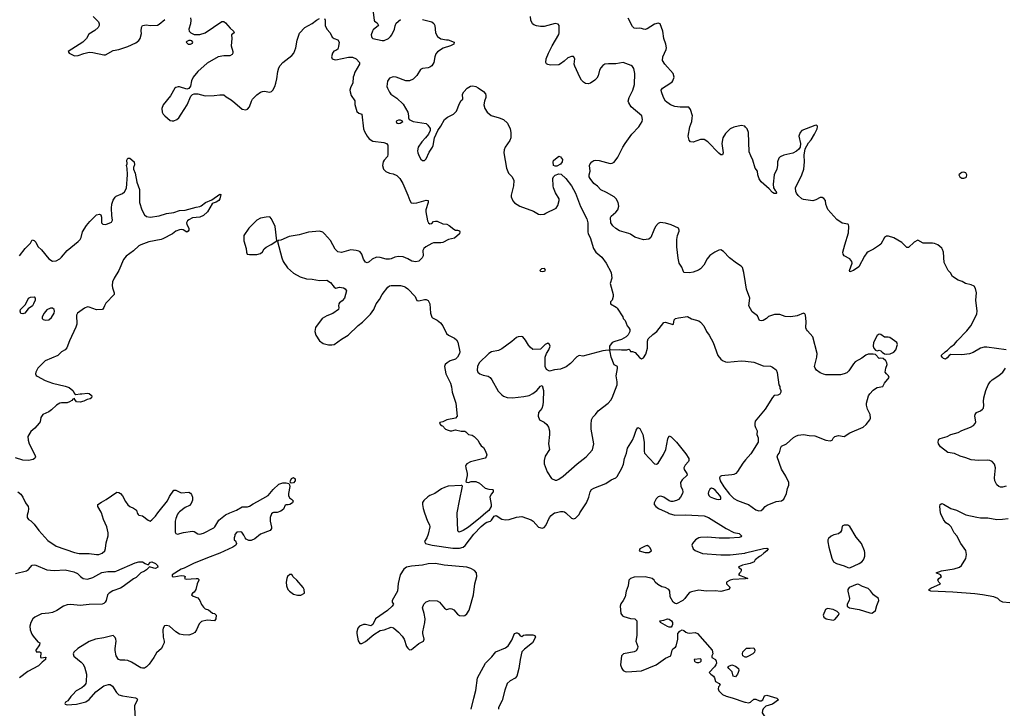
# Model space of a CAD drawing. Header units: inches. Extents: x 2001573 to 2220545, y 644482 to 846830.
# Tile 742 of 755: x 2192114 to 2202810, y 757880 to 765354. Entities that reach past the tile are written whole.
import ezdxf

# ---------------------------------------------------------------- set-up
doc = ezdxf.new("R2010")
doc.units = ezdxf.units.IN
doc.header["$MEASUREMENT"] = 0
for name, color, linetype in [('C1795', 7, 'Continuous'), ('C1796', 7, 'Continuous'), ('C2705', 7, 'Continuous'), ('C2706', 7, 'Continuous')]:
    doc.layers.add(name, color=color, linetype=linetype)

msp = doc.modelspace()

# ---------------------------------------------------------------- linework, layer by layer
at = {"layer": 'C1795', "color": 5}
for points, elevation in [([(2192204, 760000), (2192197, 759977), (2192196, 759950), (2192211, 759930), (2192235, 759915), (2192270, 759879), (2192322, 759810), (2192420, 759700), (2192510, 759640), (2192710, 759569), (2192761, 759561), (2192870, 759559), (2192950, 759548), (2192975, 759550), (2193010, 759562), (2193040, 759590), (2193047, 759613), (2193054, 759674), (2193074, 759750), (2193076, 759784), (2193062, 759850), (2193023, 759930), (2193002, 760000)], 280), ([(2194864, 760000), (2194851, 759990), (2194836, 759950), (2194834, 759910), (2194850, 759846), (2194848, 759830), (2194834, 759810), (2194731, 759770), (2194670, 759720), (2194630, 759701), (2194602, 759702), (2194576, 759716), (2194562, 759730), (2194550, 759758), (2194526, 759790), (2194510, 759795), (2194474, 759790), (2194453, 759767), (2194453, 759753), (2194445, 759730), (2194445, 759710), (2194459, 759699), (2194471, 759670), (2194461, 759650), (2194431, 759630), (2194290, 759563), (2194153, 759513), (2194001, 759450), (2193900, 759400), (2193870, 759390), (2193771, 759330), (2193771, 759311), (2193788, 759308), (2193870, 759322), (2193899, 759319), (2193911, 759310), (2193905, 759290), (2193922, 759282), (2194030, 759290), (2194048, 759288), (2194059, 759279), (2194061, 759270), (2194042, 759230), (2194027, 759170), (2194010, 759142), (2193992, 759130), (2193982, 759110), (2193997, 759097), (2194050, 759077), (2194070, 759050), (2194090, 759007), (2194110, 758979), (2194130, 758961), (2194167, 758947), (2194210, 758911), (2194232, 758910), (2194250, 758892), (2194246, 758850), (2194232, 758830), (2194150, 758837), (2194090, 758823), (2194064, 758796), (2194036, 758730), (2194016, 758704), (2193990, 758687), (2193950, 758672), (2193890, 758676), (2193850, 758686), (2193812, 758710), (2193741, 758770), (2193710, 758780), (2193687, 758773), (2193671, 758750), (2193668, 758732), (2193673, 758653), (2193683, 758610), (2193682, 758590), (2193667, 758553), (2193654, 758530), (2193600, 758480), (2193573, 758430), (2193521, 758359), (2193492, 758328), (2193470, 758317), (2193450, 758314), (2193430, 758318), (2193330, 758381), (2193290, 758397), (2193257, 758403), (2193210, 758403), (2193189, 758410), (2193161, 758450), (2193150, 758506), (2193150, 758530), (2193161, 758610), (2193159, 758630), (2193150, 758649), (2193130, 758669), (2193030, 758643), (2192937, 758630), (2192870, 758606), (2192746, 758530), (2192704, 758490), (2192694, 758470), (2192704, 758444), (2192782, 758382), (2192801, 758361), (2192819, 758330), (2192840, 758250), (2192837, 758170), (2192832, 758148), (2192816, 758124), (2192790, 758103), (2192727, 758070), (2192692, 758028), (2192670, 758009), (2192638, 757962), (2192612, 757948), (2192605, 757930), (2192610, 757925), (2192630, 757916), (2192730, 757925), (2192833, 757950), (2192870, 757976), (2192941, 758059), (2193030, 758124), (2193079, 758139), (2193097, 758137), (2193121, 758121), (2193165, 758050), (2193190, 758027), (2193230, 758015), (2193372, 757992), (2193387, 757987), (2193393, 757973), (2193363, 757910), (2193360, 757890), (2193370, 757770)], 280), ([(2193391, 760000), (2193393, 759993), (2193403, 759983), (2193410, 759977), (2193450, 759968), (2193510, 759921), (2193530, 759911), (2193550, 759924), (2193590, 759964), (2193615, 760000)], 280), ([(2193841, 760000), (2193830, 759986), (2193810, 759941), (2193804, 759910), (2193804, 759790), (2193810, 759778), (2193830, 759771), (2193893, 759787), (2193990, 759802), (2194010, 759798), (2194050, 759774), (2194070, 759770), (2194110, 759779), (2194222, 759838), (2194235, 759850), (2194278, 759922), (2194350, 759981), (2194396, 760000)], 280), ([(2196513, 760000), (2196544, 759910), (2196566, 759870), (2196568, 759850), (2196552, 759770), (2196536, 759730), (2196512, 759690), (2196522, 759670), (2196596, 759650), (2196818, 759618), (2196890, 759619), (2196930, 759630), (2196953, 759647), (2197049, 759771), (2197128, 759852), (2197170, 759890), (2197190, 759901), (2197228, 759912), (2197239, 759921), (2197270, 759966), (2197290, 759972), (2197350, 759933), (2197390, 759927), (2197430, 759930), (2197510, 759956), (2197570, 759961), (2197670, 759924), (2197691, 759910), (2197750, 759845), (2197790, 759835), (2197810, 759842), (2197830, 759863), (2197871, 759949), (2197887, 759973), (2197908, 759992), (2197925, 760000)], 320), ([(2197179, 760000), (2197121, 759950), (2196990, 759846), (2196930, 759808), (2196888, 759790), (2196878, 759798), (2196875, 759810), (2196865, 759990), (2196866, 760000)], 320), ([(2198045, 760000), (2198110, 759942), (2198130, 759936), (2198150, 759945), (2198190, 759985), (2198200, 760000)], 320), ([(2199160, 760000), (2199170, 759995), (2199230, 759976), (2199350, 759979), (2199551, 759970), (2199597, 759950), (2199787, 759830), (2199870, 759788), (2199930, 759776), (2199956, 759750), (2199950, 759741), (2199928, 759732), (2199825, 759725), (2199714, 759726), (2199590, 759737), (2199510, 759735), (2199490, 759730), (2199454, 759710), (2199422, 759670), (2199416, 759650), (2199431, 759610), (2199452, 759592), (2199530, 759560), (2199730, 759544), (2199833, 759547), (2199990, 759564), (2200000, 759567)], 320), ([(2192070, 759343), (2192189, 759370), (2192210, 759385), (2192250, 759435), (2192270, 759438), (2192290, 759432), (2192410, 759381), (2192490, 759374), (2192610, 759381), (2192702, 759362), (2192744, 759344), (2192774, 759310), (2192803, 759290), (2192850, 759281), (2192910, 759300), (2193008, 759352), (2193070, 759364), (2193150, 759366), (2193170, 759371), (2193370, 759459), (2193408, 759468), (2193450, 759471), (2193478, 759450), (2193510, 759436), (2193534, 759466), (2193550, 759471), (2193590, 759450), (2193611, 759430), (2193616, 759410), (2193590, 759397), (2193570, 759400), (2193523, 759417), (2193490, 759383), (2193470, 759368), (2193431, 759350), (2193380, 759300), (2193350, 759284), (2193239, 759201), (2193210, 759183), (2193127, 759153), (2193087, 759130), (2193068, 759110), (2193053, 759050), (2193044, 759030), (2193030, 759019), (2193010, 759011), (2192870, 759007), (2192770, 758997), (2192670, 759005), (2192630, 759004), (2192590, 758990), (2192517, 758943), (2192470, 758921), (2192430, 758911), (2192350, 758904), (2192278, 758870), (2192258, 758850), (2192237, 758810), (2192226, 758770), (2192229, 758730), (2192246, 758686), (2192262, 758662), (2192310, 758601), (2192332, 758590), (2192331, 758570), (2192291, 758510), (2192292, 758492), (2192331, 758491), (2192344, 758484), (2192342, 758430), (2192350, 758427), (2192393, 758433), (2192402, 758430), (2192396, 758424), (2192394, 758410), (2192358, 758382), (2192319, 758341), (2192202, 758278), (2192111, 758209)], 260), ([(2200000, 759442), (2199966, 759435), (2199925, 759415), (2199922, 759410), (2199951, 759390), (2199952, 759370), (2199944, 759356), (2199932, 759348), (2199922, 759330), (2200000, 759299)], 320), ([(2200000, 759285), (2199996, 759284), (2199862, 759278), (2199830, 759270), (2199791, 759250), (2199793, 759230), (2199830, 759190), (2199812, 759170), (2199730, 759148), (2199670, 759154), (2199570, 759150), (2199490, 759162), (2199410, 759145), (2199390, 759135), (2199367, 759113), (2199341, 759070), (2199316, 759050), (2199250, 759014), (2199236, 759016), (2199214, 759030), (2199181, 759090), (2199178, 759150), (2199164, 759170), (2199124, 759190), (2199090, 759199), (2199045, 759225), (2199016, 759250), (2199005, 759270), (2198985, 759290), (2198910, 759305), (2198790, 759303), (2198748, 759290), (2198731, 759270), (2198724, 759210), (2198703, 759150), (2198690, 759090), (2198670, 759050), (2198645, 759015), (2198637, 758990), (2198645, 758910), (2198663, 758883), (2198675, 758875), (2198750, 758855), (2198795, 758850), (2198818, 758830), (2198819, 758810), (2198818, 758670), (2198808, 758610), (2198830, 758550), (2198827, 758530), (2198810, 758504), (2198790, 758494), (2198672, 758470), (2198651, 758450), (2198641, 758350), (2198654, 758310), (2198671, 758290), (2198690, 758280), (2198710, 758277), (2198870, 758286), (2199029, 758350), (2199130, 758423), (2199188, 758450), (2199200, 758510), (2199210, 758525), (2199237, 758543), (2199246, 758554), (2199263, 758630), (2199265, 758690), (2199284, 758716), (2199310, 758731), (2199330, 758724), (2199350, 758707), (2199370, 758698), (2199390, 758695), (2199450, 758701), (2199478, 758690), (2199638, 758510), (2199642, 758470), (2199634, 758450), (2199634, 758430), (2199671, 758411), (2199681, 758390), (2199682, 758370), (2199676, 758350), (2199663, 758330), (2199602, 758270), (2199622, 758250), (2199652, 758230), (2199662, 758210), (2199672, 758172), (2199714, 758150), (2199722, 758130), (2199706, 758114), (2199703, 758090), (2199710, 758070), (2199725, 758050), (2199749, 758029), (2199790, 758010), (2199854, 757994), (2199992, 757948), (2200000, 757946)], 320), ([(2197017, 757870), (2197049, 757990), (2197068, 758072), (2197089, 758211), (2197173, 758370), (2197242, 758438), (2197286, 758494), (2197390, 758536), (2197421, 758559), (2197460, 758620), (2197490, 758690), (2197510, 758698), (2197517, 758697), (2197531, 758690), (2197550, 758665), (2197570, 758659), (2197588, 758672), (2197610, 758677), (2197690, 758676), (2197710, 758670), (2197716, 758650), (2197685, 758590), (2197598, 758522), (2197570, 758493), (2197550, 758410), (2197538, 758310), (2197513, 758227), (2197495, 758205), (2197441, 758179), (2197411, 758149), (2197384, 758076), (2197356, 757964), (2197314, 757890), (2197315, 757870)], 280), ([(2200000, 758434), (2199995, 758435), (2199970, 758448), (2199964, 758470), (2199970, 758492), (2200000, 758523)], 320)]:
    msp.add_lwpolyline(points, dxfattribs=dict(at, elevation=elevation))
at = {"layer": 'C1795', "color": 5, "elevation": 320}
for points in [[(2198930, 759645), (2198910, 759641), (2198851, 759610), (2198845, 759590), (2198910, 759570), (2198930, 759569), (2198950, 759570), (2198977, 759590), (2198962, 759622), (2198950, 759637)], [(2196631, 759451), (2196553, 759447), (2196490, 759432), (2196370, 759422), (2196316, 759410), (2196288, 759390), (2196248, 759330), (2196226, 759234), (2196220, 759150), (2196162, 759050), (2196162, 759030), (2196175, 759010), (2196159, 758990), (2196110, 758943), (2195978, 758850), (2195951, 758790), (2195930, 758775), (2195870, 758789), (2195850, 758789), (2195805, 758770), (2195787, 758750), (2195777, 758710), (2195777, 758690), (2195791, 758611), (2195810, 758582), (2195830, 758582), (2195870, 758603), (2195960, 758680), (2196030, 758725), (2196073, 758733), (2196150, 758761), (2196174, 758754), (2196230, 758706), (2196270, 758661), (2196290, 758631), (2196317, 758550), (2196330, 758531), (2196350, 758515), (2196370, 758518), (2196390, 758531), (2196450, 758584), (2196499, 758610), (2196509, 758630), (2196494, 758690), (2196494, 758710), (2196516, 758810), (2196518, 758850), (2196508, 758908), (2196489, 758970), (2196506, 759010), (2196530, 759036), (2196569, 759051), (2196650, 759045), (2196673, 759033), (2196730, 758967), (2196750, 758951), (2196790, 758964), (2196810, 758959), (2196830, 758948), (2196870, 758902), (2196890, 758888), (2196930, 758883), (2196950, 758888), (2196970, 758905), (2196995, 758945), (2197005, 758970), (2197044, 759110), (2197059, 759230), (2197079, 759310), (2197075, 759350), (2197055, 759375), (2197016, 759396), (2196970, 759411), (2196725, 759435)], [(2195050, 759332), (2195024, 759310), (2195015, 759290), (2195008, 759250), (2195011, 759210), (2195028, 759170), (2195044, 759150), (2195090, 759120), (2195132, 759108), (2195170, 759108), (2195209, 759130), (2195205, 759170), (2195193, 759190), (2195123, 759270), (2195086, 759306), (2195071, 759331)], [(2199170, 758761), (2199151, 758769), (2199075, 758810), (2199066, 758830), (2199110, 758837), (2199150, 758850), (2199170, 758848), (2199193, 758830), (2199204, 758810), (2199207, 758790), (2199203, 758777), (2199190, 758762)], [(2199510, 758418), (2199442, 758410), (2199445, 758390), (2199450, 758385), (2199470, 758378), (2199490, 758378), (2199510, 758385), (2199515, 758390), (2199518, 758410)], [(2199890, 758222), (2199866, 758230), (2199854, 758274), (2199818, 758310), (2199808, 758330), (2199810, 758334), (2199851, 758351), (2199890, 758338), (2199921, 758310), (2199926, 758290), (2199919, 758270), (2199910, 758249)]]:
    msp.add_lwpolyline(points, close=True, dxfattribs=at)
at = {"layer": 'C1796', "color": 5}
for points, elevation in [([(2195946, 765490), (2195963, 765350), (2195970, 765338), (2195999, 765319), (2196011, 765290), (2195955, 765245), (2195945, 765230), (2195933, 765190), (2195934, 765170), (2195940, 765160), (2195952, 765150), (2196050, 765129), (2196075, 765130), (2196121, 765150), (2196143, 765170), (2196156, 765190), (2196185, 765250), (2196192, 765288), (2196205, 765315), (2196250, 765355)], 340), ([(2192914, 765390), (2192971, 765330), (2192978, 765310), (2192978, 765290), (2192965, 765270), (2192930, 765235), (2192864, 765196), (2192839, 765150), (2192801, 765110), (2192642, 765010), (2192652, 764992), (2192710, 764962), (2192750, 764966), (2192812, 764988), (2192870, 765003), (2192910, 764999), (2193030, 764971), (2193046, 764974), (2193130, 765018), (2193190, 765030), (2193290, 765062), (2193376, 765104), (2193409, 765130), (2193424, 765150), (2193436, 765204), (2193433, 765230), (2193439, 765270), (2193449, 765290), (2193490, 765299), (2193531, 765291), (2193610, 765296), (2193630, 765305), (2193690, 765357)], 320), ([(2193970, 765374), (2193973, 765350), (2193971, 765310), (2193951, 765250), (2193957, 765230), (2193972, 765212), (2194010, 765195), (2194032, 765192), (2194070, 765194), (2194130, 765210), (2194310, 765336), (2194330, 765336), (2194350, 765321), (2194401, 765261), (2194436, 765230), (2194445, 765210), (2194416, 765190), (2194419, 765150), (2194411, 765070), (2194431, 765010), (2194431, 764990), (2194424, 764976), (2194398, 764962), (2194330, 764962), (2194270, 764952), (2194150, 764881), (2194048, 764792), (2193999, 764730), (2193979, 764690), (2193968, 764632), (2193953, 764607), (2193930, 764601), (2193850, 764625), (2193834, 764626), (2193810, 764618), (2193801, 764610), (2193751, 764529), (2193674, 764430), (2193659, 764390), (2193663, 764350), (2193674, 764330), (2193690, 764310), (2193750, 764260), (2193770, 764255), (2193790, 764256), (2193821, 764270), (2193842, 764290), (2193870, 764327), (2193933, 764430), (2193975, 764525), (2193990, 764541), (2194010, 764551), (2194050, 764548), (2194130, 764527), (2194228, 764532), (2194290, 764540), (2194330, 764537), (2194356, 764516), (2194410, 764485), (2194453, 764453), (2194530, 764382), (2194570, 764377), (2194590, 764384), (2194610, 764407), (2194631, 764470), (2194644, 764490), (2194690, 764538), (2194730, 764568), (2194750, 764576), (2194770, 764578), (2194831, 764569), (2194850, 764573), (2194864, 764590), (2194885, 764630), (2194896, 764664), (2194907, 764713), (2194917, 764790), (2194930, 764830), (2194944, 764856), (2194971, 764889), (2195070, 764965), (2195091, 764990), (2195115, 765050), (2195130, 765132), (2195152, 765208), (2195210, 765271), (2195290, 765313), (2195339, 765350), (2195370, 765367)], 320), ([(2195427, 765367), (2195434, 765350), (2195433, 765290), (2195451, 765250), (2195486, 765210), (2195510, 765166), (2195531, 765151), (2195570, 765134), (2195583, 765110), (2195578, 765062), (2195570, 765035), (2195550, 765019), (2195528, 765012), (2195511, 764989), (2195503, 764950), (2195509, 764929), (2195530, 764921), (2195550, 764920), (2195686, 764946), (2195728, 764948), (2195768, 764928), (2195807, 764890), (2195807, 764870), (2195756, 764785), (2195743, 764750), (2195737, 764730), (2195733, 764670), (2195706, 764614), (2195701, 764590), (2195704, 764570), (2195716, 764530), (2195755, 764475), (2195755, 764435), (2195776, 764356), (2195800, 764340), (2195831, 764330), (2195849, 764170), (2195860, 764140), (2195889, 764089), (2195910, 764062), (2195950, 764034), (2196070, 764020), (2196099, 764010), (2196112, 763992), (2196114, 763890), (2196108, 763870), (2196073, 763830), (2196064, 763810), (2196057, 763770), (2196065, 763730), (2196090, 763706), (2196130, 763690), (2196170, 763682), (2196210, 763664), (2196244, 763630), (2196277, 763577), (2196332, 763450), (2196352, 763392), (2196368, 763368), (2196390, 763362), (2196430, 763365), (2196530, 763395), (2196552, 763390), (2196551, 763371), (2196527, 763290), (2196526, 763270), (2196544, 763170), (2196554, 763150), (2196570, 763140), (2196590, 763143), (2196610, 763162), (2196632, 763168), (2196650, 763166), (2196710, 763138), (2196753, 763133), (2196779, 763119), (2196830, 763081), (2196850, 763071), (2196870, 763070), (2196890, 763061), (2196896, 763050), (2196890, 763028), (2196836, 762984), (2196771, 762970), (2196710, 762935), (2196690, 762931), (2196609, 762931), (2196590, 762925), (2196527, 762890), (2196505, 762870), (2196494, 762850), (2196496, 762790), (2196487, 762770), (2196450, 762733), (2196416, 762725), (2196373, 762733), (2196330, 762760), (2196279, 762779), (2196230, 762785), (2196190, 762778), (2196150, 762758), (2196130, 762753), (2196096, 762756), (2196030, 762774), (2195990, 762775), (2195944, 762756), (2195910, 762724), (2195890, 762714), (2195870, 762722), (2195850, 762755), (2195829, 762810), (2195813, 762833), (2195800, 762840), (2195770, 762850), (2195710, 762856), (2195610, 762828), (2195570, 762836), (2195542, 762862), (2195490, 762957), (2195426, 763030), (2195407, 763047), (2195370, 763058), (2195251, 763049), (2195150, 763018), (2195040, 763000), (2194950, 762962), (2194922, 762958), (2194914, 762946), (2194961, 762770), (2194976, 762730), (2195022, 762662), (2195090, 762602), (2195162, 762562), (2195230, 762540), (2195290, 762536), (2195370, 762522), (2195450, 762527), (2195490, 762503), (2195532, 762450), (2195550, 762441), (2195590, 762451), (2195630, 762445), (2195651, 762431), (2195666, 762410), (2195641, 762330), (2195618, 762302), (2195590, 762282), (2195581, 762270), (2195576, 762250), (2195581, 762230), (2195578, 762210), (2195514, 762166), (2195450, 762141), (2195401, 762110), (2195328, 762012), (2195322, 761970), (2195331, 761930), (2195371, 761870), (2195410, 761839), (2195470, 761824), (2195504, 761824), (2195530, 761829), (2195610, 761888), (2195681, 761930), (2195790, 762033), (2195837, 762070), (2195924, 762156), (2195961, 762210), (2195987, 762270), (2196024, 762316), (2196050, 762371), (2196113, 762450), (2196130, 762464), (2196150, 762470), (2196250, 762470), (2196290, 762459), (2196306, 762450), (2196332, 762432), (2196411, 762350), (2196416, 762330), (2196430, 762307), (2196450, 762304), (2196510, 762318), (2196530, 762317), (2196550, 762305), (2196569, 762270), (2196578, 762170), (2196590, 762126), (2196598, 762118), (2196650, 762091), (2196684, 762064), (2196710, 762031), (2196749, 761949), (2196771, 761931), (2196837, 761897), (2196858, 761878), (2196874, 761854), (2196894, 761750), (2196890, 761730), (2196870, 761690), (2196850, 761670), (2196790, 761650), (2196757, 761630), (2196736, 761610), (2196728, 761590), (2196744, 761510), (2196793, 761410), (2196804, 761370), (2196811, 761310), (2196853, 761190), (2196865, 761050), (2196850, 761028), (2196754, 761010), (2196710, 760988), (2196678, 760982), (2196674, 760970), (2196694, 760950), (2196706, 760946), (2196741, 760910), (2196770, 760897), (2196790, 760891), (2196809, 760891), (2196850, 760903), (2196910, 760888), (2196950, 760886), (2196961, 760881), (2196990, 760852), (2197030, 760845), (2197050, 760831), (2197090, 760791), (2197111, 760750), (2197128, 760728), (2197151, 760710), (2197175, 760670), (2197187, 760630), (2197181, 760610), (2197170, 760595), (2197010, 760556), (2196970, 760533), (2196961, 760519), (2196957, 760510), (2196959, 760490), (2196975, 760430), (2196974, 760406), (2196962, 760342), (2196973, 760333), (2196990, 760332), (2197018, 760342), (2197070, 760342), (2197110, 760322), (2197170, 760270), (2197210, 760257), (2197250, 760256), (2197258, 760250), (2197256, 760230), (2197235, 760205), (2197221, 760170), (2197236, 760090), (2197234, 760070), (2197212, 760028), (2197179, 760000)], 320), ([(2196490, 765356), (2196591, 765331), (2196614, 765314), (2196625, 765290), (2196631, 765210), (2196651, 765170), (2196690, 765147), (2196750, 765135), (2196770, 765135), (2196832, 765110), (2196831, 765089), (2196794, 765070), (2196716, 765044), (2196654, 765006), (2196636, 764984), (2196623, 764950), (2196613, 764890), (2196590, 764853), (2196570, 764839), (2196550, 764833), (2196490, 764823), (2196468, 764812), (2196427, 764750), (2196390, 764709), (2196348, 764692), (2196310, 764689), (2196202, 764730), (2196170, 764734), (2196130, 764719), (2196110, 764688), (2196103, 764630), (2196108, 764610), (2196130, 764566), (2196144, 764544), (2196210, 764503), (2196278, 764438), (2196331, 764350), (2196339, 764310), (2196336, 764290), (2196345, 764270), (2196390, 764250), (2196528, 764228), (2196548, 764208), (2196573, 764173), (2196573, 764150), (2196556, 764110), (2196524, 764070), (2196482, 764030), (2196444, 763970), (2196434, 763930), (2196438, 763910), (2196452, 763872), (2196470, 763841), (2196490, 763825), (2196510, 763825), (2196530, 763844), (2196563, 763917), (2196597, 763970), (2196605, 763990), (2196619, 764070), (2196655, 764150), (2196690, 764198), (2196730, 764270), (2196763, 764297), (2196826, 764330), (2196858, 764362), (2196890, 764445), (2196910, 764478), (2196928, 764490), (2196926, 764546), (2196937, 764570), (2196974, 764610), (2197010, 764633), (2197036, 764636), (2197070, 764628), (2197096, 764616), (2197154, 764574), (2197174, 764550), (2197179, 764530), (2197176, 764510), (2197162, 764470), (2197156, 764430), (2197166, 764390), (2197192, 764352), (2197234, 764314), (2197322, 764290), (2197371, 764270), (2197412, 764232), (2197442, 764170), (2197448, 764130), (2197448, 764070), (2197438, 764042), (2197387, 763970), (2197377, 763943), (2197375, 763910), (2197401, 763741), (2197424, 763690), (2197462, 763650), (2197482, 763610), (2197479, 763550), (2197453, 763450), (2197453, 763430), (2197470, 763387), (2197490, 763367), (2197546, 763330), (2197694, 763274), (2197750, 763243), (2197770, 763239), (2197810, 763245), (2197830, 763253), (2197941, 763310), (2197961, 763339), (2197976, 763390), (2197973, 763410), (2197936, 763476), (2197914, 763530), (2197909, 763551), (2197907, 763630), (2197913, 763650), (2197930, 763665), (2197970, 763682), (2197997, 763677), (2198047, 763630), (2198107, 763550), (2198151, 763470), (2198206, 763326), (2198274, 763194), (2198286, 763150), (2198286, 763050), (2198291, 763030), (2198310, 762990), (2198347, 762870), (2198371, 762830), (2198436, 762776), (2198486, 762710), (2198539, 762610), (2198547, 762550), (2198527, 762490), (2198561, 762370), (2198561, 762350), (2198551, 762310), (2198532, 762290), (2198532, 762270), (2198594, 762234), (2198603, 762223), (2198665, 762130), (2198671, 762111), (2198691, 762090), (2198712, 762030), (2198732, 762010), (2198742, 761990), (2198742, 761970), (2198725, 761935), (2198702, 761910), (2198650, 761884), (2198578, 761862), (2198551, 761849), (2198522, 761810), (2198522, 761782), (2198532, 761772), (2198630, 761776), (2198650, 761771), (2198708, 761772), (2198730, 761778), (2198742, 761770), (2198750, 761754), (2198770, 761752), (2198800, 761740), (2198847, 761687), (2198870, 761672), (2198890, 761682), (2198916, 761724), (2198933, 761790), (2198935, 761865), (2198942, 761890), (2198990, 761938), (2199035, 761970), (2199110, 762066), (2199130, 762071), (2199210, 762046), (2199218, 762050), (2199224, 762096), (2199238, 762110), (2199270, 762119), (2199370, 762131), (2199410, 762107), (2199490, 762084), (2199511, 762070), (2199547, 762030), (2199574, 761970), (2199603, 761930), (2199647, 761850), (2199699, 761710), (2199730, 761671), (2199750, 761656), (2199781, 761641), (2199798, 761638), (2199950, 761653), (2200000, 761647)], 340), ([(2200000, 762499), (2199982, 762610), (2199964, 762664), (2199950, 762679), (2199902, 762710), (2199824, 762770), (2199759, 762839), (2199730, 762855), (2199710, 762854), (2199665, 762830), (2199610, 762793), (2199582, 762758), (2199547, 762690), (2199511, 762650), (2199486, 762634), (2199430, 762613), (2199390, 762606), (2199330, 762609), (2199308, 762668), (2199277, 762710), (2199267, 762767), (2199254, 762890), (2199252, 762970), (2199258, 763010), (2199277, 763057), (2199279, 763070), (2199269, 763090), (2199190, 763127), (2199130, 763145), (2199070, 763154), (2199050, 763141), (2199022, 763110), (2199001, 763070), (2198970, 762989), (2198947, 762973), (2198890, 762964), (2198795, 762995), (2198750, 763027), (2198730, 763035), (2198630, 763061), (2198590, 763087), (2198556, 763116), (2198537, 763150), (2198532, 763208), (2198539, 763221), (2198590, 763265), (2198610, 763290), (2198623, 763330), (2198616, 763370), (2198594, 763410), (2198573, 763430), (2198490, 763478), (2198428, 763508), (2198390, 763547), (2198350, 763576), (2198310, 763630), (2198301, 763650), (2198301, 763670), (2198312, 763710), (2198304, 763770), (2198312, 763790), (2198330, 763810), (2198350, 763824), (2198370, 763829), (2198407, 763827), (2198530, 763794), (2198550, 763796), (2198570, 763806), (2198610, 763861), (2198665, 763970), (2198690, 764011), (2198762, 764110), (2198841, 764190), (2198876, 764250), (2198881, 764270), (2198872, 764310), (2198757, 764410), (2198730, 764450), (2198724, 764470), (2198736, 764510), (2198773, 764590), (2198791, 764650), (2198796, 764770), (2198785, 764825), (2198770, 764846), (2198756, 764856), (2198670, 764890), (2198590, 764876), (2198510, 764876), (2198470, 764870), (2198450, 764856), (2198426, 764830), (2198414, 764806), (2198397, 764743), (2198382, 764718), (2198362, 764698), (2198315, 764665), (2198290, 764658), (2198262, 764662), (2198237, 764677), (2198217, 764697), (2198197, 764730), (2198143, 764850), (2198137, 764870), (2198145, 764930), (2198130, 764953), (2198110, 764956), (2198070, 764941), (2198030, 764904), (2197990, 764874), (2197970, 764865), (2197881, 764861), (2197850, 764866), (2197836, 764876), (2197829, 764890), (2197833, 764930), (2197857, 764990), (2197897, 765070), (2197970, 765192), (2197976, 765210), (2197974, 765290), (2197964, 765304), (2197932, 765312), (2197810, 765280), (2197770, 765280), (2197727, 765287), (2197699, 765299), (2197684, 765310), (2197668, 765348), (2197664, 765390)], 340), ([(2200000, 764188), (2199990, 764198), (2199950, 764207), (2199871, 764189), (2199830, 764168), (2199781, 764119), (2199753, 764070), (2199741, 764010), (2199756, 763910), (2199750, 763889), (2199730, 763889), (2199710, 763904), (2199590, 764027), (2199550, 764052), (2199510, 764055), (2199430, 764026), (2199402, 764030), (2199387, 764047), (2199377, 764090), (2199394, 764190), (2199414, 764250), (2199419, 764290), (2199421, 764310), (2199401, 764381), (2199383, 764403), (2199290, 764404), (2199230, 764412), (2199184, 764430), (2199129, 764470), (2199106, 764510), (2199085, 764570), (2199084, 764590), (2199095, 764610), (2199178, 764662), (2199200, 764680), (2199210, 764691), (2199222, 764730), (2199212, 764770), (2199121, 764870), (2199098, 764910), (2199100, 764950), (2199135, 765030), (2199139, 765050), (2199132, 765088), (2199111, 765150), (2199102, 765230), (2199070, 765310), (2199050, 765316), (2199010, 765306), (2198930, 765255), (2198910, 765248), (2198890, 765250), (2198870, 765260), (2198850, 765263), (2198810, 765257), (2198790, 765262), (2198770, 765281), (2198725, 765370)], 320), ([(2192112, 762790), (2192175, 762870), (2192230, 762930), (2192250, 762965), (2192270, 762959), (2192290, 762939), (2192313, 762893), (2192350, 762855), (2192430, 762757), (2192470, 762733), (2192510, 762737), (2192550, 762758), (2192570, 762775), (2192630, 762850), (2192750, 762947), (2192771, 762969), (2192782, 762990), (2192797, 763050), (2192839, 763121), (2192875, 763165), (2192950, 763235), (2192982, 763242), (2192995, 763235), (2193004, 763210), (2193004, 763150), (2193016, 763135), (2193050, 763130), (2193110, 763156), (2193123, 763177), (2193115, 763230), (2193112, 763310), (2193115, 763350), (2193130, 763396), (2193150, 763426), (2193163, 763437), (2193231, 763469), (2193254, 763486), (2193273, 763527), (2193287, 763670), (2193283, 763743), (2193275, 763770), (2193282, 763790), (2193277, 763830), (2193290, 763850), (2193310, 763851), (2193359, 763810), (2193362, 763778), (2193351, 763750), (2193351, 763730), (2193370, 763690), (2193387, 763590), (2193414, 763510), (2193415, 763370), (2193440, 763290), (2193470, 763236), (2193490, 763218), (2193530, 763211), (2193630, 763226), (2193710, 763252), (2193790, 763263), (2193850, 763284), (2193910, 763286), (2194030, 763320), (2194070, 763327), (2194086, 763334), (2194133, 763370), (2194202, 763398), (2194290, 763462), (2194298, 763458), (2194288, 763410), (2194276, 763390), (2194250, 763372), (2194216, 763364), (2194205, 763355), (2194153, 763270), (2194110, 763230), (2194070, 763210), (2193990, 763203), (2193950, 763182), (2193938, 763170), (2193927, 763150), (2193930, 763130), (2193950, 763090), (2193950, 763070), (2193943, 763057), (2193930, 763049), (2193890, 763073), (2193870, 763076), (2193850, 763073), (2193810, 763058), (2193773, 763030), (2193670, 762975), (2193650, 762968), (2193516, 762944), (2193429, 762911), (2193410, 762901), (2193350, 762844), (2193271, 762789), (2193242, 762750), (2193190, 762630), (2193142, 762550), (2193124, 762510), (2193118, 762470), (2193123, 762443), (2193142, 762390), (2193141, 762370), (2193050, 762278), (2193034, 762250), (2193030, 762229), (2193015, 762210), (2192950, 762205), (2192870, 762234), (2192850, 762236), (2192818, 762222), (2192741, 762170), (2192733, 762147), (2192734, 762050), (2192724, 762016), (2192654, 761870), (2192627, 761793), (2192608, 761772), (2192570, 761750), (2192528, 761710), (2192392, 761650), (2192368, 761630), (2192310, 761570), (2192288, 761530), (2192285, 761510), (2192293, 761493), (2192303, 761483), (2192390, 761439), (2192469, 761409), (2192610, 761377), (2192650, 761360), (2192690, 761330), (2192710, 761296), (2192724, 761284), (2192770, 761294), (2192790, 761292), (2192850, 761300), (2192870, 761295), (2192890, 761279), (2192897, 761270), (2192896, 761250), (2192881, 761239), (2192848, 761232), (2192810, 761214), (2192770, 761202), (2192730, 761206), (2192714, 761230), (2192710, 761246), (2192702, 761238), (2192690, 761235), (2192679, 761221), (2192655, 761205), (2192630, 761194), (2192570, 761195), (2192550, 761191), (2192513, 761170), (2192461, 761119), (2192430, 761099), (2192367, 761070), (2192344, 761036), (2192336, 760990), (2192327, 760973), (2192279, 760921), (2192236, 760884), (2192204, 760830), (2192207, 760790), (2192219, 760750), (2192278, 760630), (2192285, 760610), (2192281, 760599), (2192276, 760590), (2192259, 760581), (2192210, 760570), (2192150, 760572), (2192070, 760598)], 280), ([(2198200, 760000), (2198270, 760110), (2198295, 760170), (2198311, 760230), (2198325, 760255), (2198350, 760269), (2198482, 760318), (2198540, 760360), (2198590, 760380), (2198604, 760396), (2198655, 760485), (2198672, 760530), (2198683, 760590), (2198707, 760650), (2198715, 760705), (2198770, 760790), (2198788, 760832), (2198810, 760897), (2198830, 760927), (2198850, 760917), (2198884, 760850), (2198898, 760770), (2198896, 760670), (2198900, 760650), (2199010, 760535), (2199030, 760528), (2199050, 760539), (2199106, 760634), (2199132, 760690), (2199155, 760805), (2199170, 760836), (2199190, 760827), (2199250, 760768), (2199350, 760643), (2199382, 760590), (2199384, 760570), (2199380, 760560), (2199343, 760517), (2199329, 760490), (2199332, 760470), (2199362, 760430), (2199364, 760410), (2199310, 760361), (2199293, 760330), (2199295, 760290), (2199314, 760250), (2199318, 760230), (2199314, 760210), (2199293, 760170), (2199272, 760147), (2199250, 760134), (2199210, 760123), (2199190, 760124), (2199170, 760132), (2199111, 760171), (2199090, 760179), (2199070, 760181), (2199050, 760175), (2199027, 760153), (2199006, 760110), (2199008, 760090), (2199023, 760070), (2199053, 760050), (2199160, 760000)], 320), ([(2200000, 760576), (2199970, 760542), (2199910, 760450), (2199892, 760430), (2199870, 760417), (2199850, 760413), (2199738, 760402), (2199724, 760396), (2199717, 760383), (2199724, 760350), (2199763, 760283), (2199823, 760203), (2199870, 760158), (2199910, 760136), (2200000, 760103)], 340), ([(2194396, 760000), (2194470, 760030), (2194530, 760066), (2194590, 760066), (2194610, 760072), (2194650, 760100), (2194697, 760123), (2194814, 760190), (2194866, 760254), (2194930, 760314), (2194972, 760328), (2195010, 760328), (2195039, 760319), (2195045, 760305), (2195048, 760288), (2195033, 760213), (2195033, 760190), (2195044, 760164), (2195066, 760150), (2195086, 760130), (2195079, 760110), (2195050, 760092), (2195030, 760087), (2195010, 760089), (2194997, 760083), (2194979, 760041), (2194950, 760018), (2194910, 760005), (2194870, 760005), (2194864, 760000)], 280), ([(2192095, 760230), (2192125, 760205), (2192148, 760170), (2192176, 760110), (2192205, 760070), (2192211, 760050), (2192208, 760012), (2192204, 760000)], 280), ([(2193002, 760000), (2192999, 760010), (2192964, 760070), (2192962, 760090), (2193002, 760118), (2193055, 760145), (2193170, 760225), (2193190, 760221), (2193211, 760210), (2193230, 760187), (2193264, 760124), (2193289, 760089), (2193310, 760071), (2193350, 760053), (2193383, 760030), (2193391, 760000)], 280), ([(2193615, 760000), (2193630, 760021), (2193720, 760130), (2193742, 760178), (2193790, 760246), (2193810, 760247), (2193870, 760219), (2193950, 760226), (2193970, 760216), (2193981, 760201), (2193993, 760170), (2193990, 760138), (2193977, 760103), (2193958, 760082), (2193910, 760060), (2193850, 760012), (2193841, 760000)], 280), ([(2196866, 760000), (2196890, 760132), (2196926, 760290), (2196918, 760298), (2196910, 760298), (2196770, 760290), (2196730, 760278), (2196697, 760263), (2196625, 760210), (2196570, 760189), (2196546, 760174), (2196503, 760137), (2196488, 760112), (2196488, 760090), (2196496, 760050), (2196513, 760000)], 320), ([(2197925, 760000), (2197930, 760002), (2197990, 760016), (2198017, 760017), (2198032, 760012), (2198045, 760000)], 320)]:
    msp.add_lwpolyline(points, dxfattribs=dict(at, elevation=elevation))
for points, elevation in [([(2193970, 765129), (2193950, 765129), (2193930, 765119), (2193923, 765110), (2193945, 765090), (2193970, 765089), (2193990, 765101), (2193995, 765110), (2193983, 765123)], 320), ([(2196250, 764264), (2196230, 764264), (2196210, 764255), (2196205, 764250), (2196212, 764230), (2196230, 764226), (2196248, 764230), (2196275, 764250), (2196274, 764254)], 340), ([(2197930, 763763), (2197914, 763770), (2197909, 763810), (2197914, 763826), (2197970, 763871), (2197990, 763866), (2198010, 763835), (2198008, 763810), (2197990, 763787), (2197950, 763764)], 340), ([(2194830, 763214), (2194790, 763211), (2194730, 763200), (2194690, 763177), (2194604, 763090), (2194549, 763011), (2194550, 762952), (2194573, 762870), (2194577, 762830), (2194586, 762810), (2194610, 762804), (2194690, 762806), (2194730, 762818), (2194750, 762836), (2194770, 762867), (2194790, 762885), (2194846, 762914), (2194907, 762953), (2194889, 763110), (2194850, 763193)], 320), ([(2197810, 762654), (2197782, 762650), (2197765, 762630), (2197770, 762625), (2197790, 762621), (2197810, 762626), (2197826, 762630), (2197818, 762650)], 340), ([(2192150, 762162), (2192126, 762166), (2192118, 762190), (2192122, 762210), (2192179, 762261), (2192209, 762331), (2192230, 762343), (2192270, 762347), (2192284, 762330), (2192283, 762310), (2192264, 762270), (2192252, 762250), (2192206, 762214), (2192170, 762170)], 260), ([(2192450, 762224), (2192410, 762203), (2192380, 762170), (2192360, 762130), (2192357, 762110), (2192370, 762099), (2192393, 762093), (2192430, 762097), (2192459, 762121), (2192487, 762170), (2192492, 762190), (2192489, 762209), (2192470, 762222)], 280), ([(2197564, 761916), (2197530, 761913), (2197510, 761904), (2197460, 761860), (2197350, 761780), (2197316, 761764), (2197238, 761750), (2197210, 761732), (2197105, 761630), (2197086, 761590), (2197082, 761550), (2197091, 761530), (2197111, 761510), (2197150, 761495), (2197204, 761484), (2197225, 761470), (2197244, 761444), (2197310, 761322), (2197350, 761282), (2197370, 761268), (2197410, 761253), (2197466, 761250), (2197590, 761264), (2197650, 761276), (2197690, 761295), (2197733, 761330), (2197770, 761378), (2197790, 761382), (2197804, 761330), (2197802, 761210), (2197796, 761170), (2197785, 761135), (2197751, 761089), (2197747, 761050), (2197759, 761010), (2197810, 760985), (2197840, 760960), (2197858, 760930), (2197870, 760890), (2197870, 760850), (2197859, 760750), (2197868, 760690), (2197822, 760618), (2197811, 760571), (2197812, 760532), (2197845, 760445), (2197890, 760375), (2197930, 760357), (2197950, 760357), (2197970, 760365), (2198019, 760401), (2198170, 760532), (2198269, 760610), (2198336, 760684), (2198352, 760750), (2198322, 760910), (2198321, 760961), (2198327, 761010), (2198341, 761039), (2198369, 761070), (2198397, 761110), (2198507, 761193), (2198535, 761225), (2198550, 761251), (2198604, 761390), (2198604, 761424), (2198594, 761490), (2198609, 761569), (2198608, 761588), (2198570, 761608), (2198539, 761690), (2198528, 761748), (2198522, 761762), (2198506, 761766), (2198450, 761759), (2198230, 761702), (2198190, 761708), (2198165, 761695), (2198099, 761621), (2198050, 761585), (2197990, 761561), (2197925, 761555), (2197870, 761538), (2197836, 761556), (2197822, 761590), (2197822, 761690), (2197835, 761730), (2197862, 761770), (2197875, 761810), (2197868, 761830), (2197850, 761842), (2197822, 761830), (2197770, 761778), (2197690, 761775), (2197659, 761799), (2197640, 761820), (2197610, 761874), (2197579, 761910)], 340), ([(2195062, 760322), (2195054, 760334), (2195055, 760350), (2195067, 760373), (2195090, 760385), (2195108, 760370), (2195106, 760350), (2195090, 760328)], 280), ([(2199630, 760270), (2199610, 760258), (2199596, 760230), (2199593, 760210), (2199601, 760190), (2199615, 760175), (2199650, 760159), (2199685, 760150), (2199710, 760146), (2199730, 760148), (2199730, 760170), (2199718, 760190), (2199670, 760248), (2199650, 760263)], 340)]:
    msp.add_lwpolyline(points, close=True, dxfattribs=dict(at, elevation=elevation))
at = {"layer": 'C2705', "color": 5, "elevation": 320}
for points in [[(2202870, 759024), (2202793, 759033), (2202766, 759046), (2202741, 759070), (2202695, 759090), (2202572, 759112), (2202490, 759123), (2202250, 759142), (2202010, 759150), (2201997, 759157), (2201989, 759170), (2202010, 759184), (2202118, 759230), (2202098, 759250), (2202089, 759270), (2202098, 759290), (2202128, 759310), (2202118, 759330), (2202068, 759350), (2202128, 759370), (2202266, 759394), (2202323, 759410), (2202343, 759430), (2202390, 759505), (2202399, 759550), (2202392, 759592), (2202338, 759670), (2202294, 759750), (2202264, 759784), (2202233, 759850), (2202212, 759870), (2202174, 759894), (2202149, 759929), (2202120, 759990), (2202118, 760000)], [(2202349, 760000), (2202390, 759980), (2202510, 759953), (2202552, 759948), (2202630, 759948), (2202730, 759930), (2202789, 759931), (2202850, 759940)], [(2200000, 759567), (2200194, 759614), (2200230, 759617), (2200245, 759610), (2200230, 759590), (2200198, 759562), (2200165, 759535), (2200150, 759529), (2200105, 759490), (2200091, 759469), (2200048, 759452), (2200000, 759442)], [(2200000, 759299), (2200022, 759290), (2200000, 759285)], [(2200000, 758523), (2200010, 758534), (2200050, 758531), (2200090, 758536), (2200099, 758510), (2200097, 758490), (2200077, 758470), (2200030, 758444), (2200010, 758434), (2200000, 758434)], [(2200000, 757946), (2200030, 757940), (2200053, 757947), (2200090, 757978), (2200110, 757979), (2200150, 757960), (2200170, 757961), (2200187, 757973), (2200206, 758014), (2200230, 758023), (2200337, 757990), (2200358, 757970), (2200290, 757923), (2200218, 757902), (2200190, 757873), (2200183, 757857), (2200181, 757830), (2200234, 757750), (2200250, 757689), (2200230, 757684), (2200110, 757724), (2200070, 757730), (2200000, 757689)]]:
    msp.add_lwpolyline(points, dxfattribs=at)
at = {"layer": 'C2705', "color": 5, "elevation": 340}
for points in [[(2201071, 759869), (2201050, 759858), (2201042, 759810), (2201030, 759790), (2201008, 759772), (2200958, 759762), (2200930, 759749), (2200899, 759721), (2200893, 759707), (2200893, 759687), (2200902, 759630), (2200936, 759510), (2200954, 759470), (2200988, 759450), (2201070, 759427), (2201110, 759408), (2201130, 759406), (2201232, 759450), (2201261, 759470), (2201279, 759490), (2201289, 759510), (2201295, 759530), (2201296, 759570), (2201292, 759590), (2201258, 759670), (2201199, 759739), (2201133, 759853), (2201110, 759866)], [(2201210, 759228), (2201125, 759190), (2201110, 759170), (2201109, 759150), (2201128, 759070), (2201123, 759050), (2201102, 759010), (2201101, 758990), (2201105, 758985), (2201129, 758969), (2201232, 758952), (2201350, 758915), (2201370, 758913), (2201390, 758922), (2201410, 758941), (2201425, 758995), (2201448, 759050), (2201444, 759070), (2201390, 759110), (2201356, 759156), (2201330, 759180), (2201270, 759202), (2201230, 759225)], [(2200890, 758964), (2200868, 758952), (2200841, 758890), (2200848, 758868), (2200874, 758850), (2200950, 758836), (2200970, 758842), (2201009, 758890), (2201015, 758910), (2200995, 758930), (2200950, 758951)]]:
    msp.add_lwpolyline(points, close=True, dxfattribs=at)
at = {"layer": 'C2706', "color": 5}
for points, elevation in [([(2202830, 761769), (2202619, 761799), (2202590, 761799), (2202550, 761790), (2202470, 761743), (2202430, 761726), (2202350, 761716), (2202230, 761721), (2202211, 761709), (2202190, 761684), (2202170, 761669), (2202150, 761677), (2202134, 761690), (2202124, 761710), (2202167, 761750), (2202193, 761767), (2202230, 761804), (2202269, 761831), (2202298, 761870), (2202403, 761977), (2202445, 762030), (2202498, 762130), (2202510, 762163), (2202514, 762190), (2202501, 762310), (2202508, 762390), (2202496, 762436), (2202481, 762461), (2202450, 762477), (2202388, 762490), (2202352, 762512), (2202310, 762526), (2202247, 762567), (2202224, 762605), (2202201, 762630), (2202157, 762717), (2202149, 762830), (2202139, 762859), (2202130, 762874), (2202089, 762910), (2202050, 762926), (2202030, 762929), (2201930, 762930), (2201870, 762961), (2201830, 762938), (2201770, 762881), (2201750, 762880), (2201696, 762936), (2201610, 762985), (2201550, 763005), (2201530, 763005), (2201510, 762990), (2201470, 762919), (2201455, 762905), (2201390, 762865), (2201330, 762836), (2201316, 762824), (2201290, 762787), (2201230, 762670), (2201170, 762633), (2201130, 762618), (2201127, 762630), (2201158, 762710), (2201155, 762730), (2201130, 762757), (2201070, 762790), (2201058, 762810), (2201057, 762830), (2201076, 762910), (2201118, 763042), (2201122, 763110), (2201117, 763130), (2201110, 763135), (2201050, 763147), (2200990, 763187), (2200894, 763294), (2200872, 763350), (2200866, 763390), (2200850, 763413), (2200830, 763425), (2200810, 763425), (2200762, 763398), (2200730, 763387), (2200630, 763403), (2200610, 763410), (2200570, 763447), (2200552, 763470), (2200544, 763490), (2200541, 763530), (2200611, 763669), (2200632, 763730), (2200639, 763810), (2200635, 763885), (2200646, 763954), (2200681, 764019), (2200712, 764050), (2200749, 764110), (2200776, 764170), (2200782, 764190), (2200779, 764199), (2200770, 764208), (2200750, 764204), (2200611, 764150), (2200591, 764129), (2200577, 764090), (2200596, 764010), (2200591, 763970), (2200578, 763950), (2200553, 763927), (2200513, 763907), (2200416, 763884), (2200374, 763866), (2200361, 763850), (2200347, 763810), (2200347, 763770), (2200339, 763730), (2200311, 763669), (2200299, 763570), (2200302, 763530), (2200320, 763500), (2200332, 763490), (2200334, 763470), (2200330, 763468), (2200310, 763469), (2200290, 763478), (2200257, 763517), (2200170, 763593), (2200147, 763627), (2200132, 763670), (2200129, 763709), (2200102, 763742), (2200079, 763830), (2200055, 763875), (2200039, 763919), (2200032, 764130), (2200018, 764170), (2200000, 764188)], 320), ([(2200000, 760103), (2200031, 760091), (2200110, 760033), (2200143, 760023), (2200168, 760028), (2200190, 760043), (2200211, 760070), (2200234, 760086), (2200330, 760123), (2200390, 760130), (2200416, 760150), (2200442, 760210), (2200455, 760265), (2200470, 760302), (2200468, 760330), (2200438, 760398), (2200390, 760477), (2200344, 760610), (2200349, 760631), (2200369, 760651), (2200381, 760710), (2200390, 760726), (2200445, 760750), (2200521, 760819), (2200545, 760835), (2200570, 760843), (2200630, 760852), (2200690, 760839), (2200750, 760838), (2200872, 760790), (2200917, 760783), (2200938, 760790), (2200949, 760811), (2200968, 760830), (2201010, 760839), (2201070, 760830), (2201130, 760871), (2201275, 760930), (2201310, 760961), (2201348, 761012), (2201356, 761030), (2201353, 761070), (2201325, 761125), (2201313, 761170), (2201313, 761193), (2201336, 761270), (2201350, 761294), (2201386, 761334), (2201409, 761351), (2201430, 761360), (2201490, 761371), (2201509, 761410), (2201559, 761470), (2201553, 761490), (2201529, 761510), (2201517, 761530), (2201523, 761570), (2201538, 761610), (2201535, 761630), (2201523, 761650), (2201495, 761675), (2201470, 761681), (2201450, 761677), (2201410, 761719), (2201385, 761725), (2201330, 761724), (2201306, 761714), (2201261, 761679), (2201190, 761641), (2201170, 761620), (2201119, 761541), (2201098, 761522), (2201071, 761509), (2201030, 761500), (2200870, 761500), (2200845, 761505), (2200810, 761520), (2200770, 761550), (2200755, 761570), (2200748, 761590), (2200773, 761690), (2200776, 761730), (2200731, 761910), (2200670, 761978), (2200660, 761990), (2200654, 762010), (2200659, 762079), (2200650, 762146), (2200642, 762162), (2200630, 762169), (2200559, 762141), (2200490, 762127), (2200430, 762132), (2200370, 762154), (2200314, 762154), (2200248, 762132), (2200225, 762110), (2200190, 762089), (2200170, 762084), (2200150, 762089), (2200130, 762138), (2200070, 762182), (2200033, 762250), (2200044, 762330), (2200011, 762430), (2200000, 762499)], 340), ([(2200000, 761647), (2200090, 761635), (2200190, 761596), (2200270, 761593), (2200290, 761584), (2200332, 761552), (2200343, 761523), (2200362, 761390), (2200372, 761372), (2200373, 761353), (2200382, 761330), (2200381, 761310), (2200370, 761289), (2200350, 761279), (2200310, 761275), (2200290, 761254), (2200212, 761128), (2200103, 760997), (2200098, 760970), (2200101, 760950), (2200106, 760926), (2200125, 760890), (2200122, 760850), (2200135, 760815), (2200135, 760770), (2200058, 760642), (2200000, 760576)], 340), ([(2202830, 760289), (2202790, 760279), (2202770, 760279), (2202750, 760286), (2202730, 760304), (2202707, 760350), (2202702, 760382), (2202714, 760490), (2202703, 760530), (2202678, 760558), (2202651, 760571), (2202630, 760574), (2202530, 760568), (2202450, 760575), (2202390, 760599), (2202330, 760617), (2202270, 760645), (2202196, 760656), (2202117, 760717), (2202094, 760750), (2202090, 760770), (2202093, 760790), (2202100, 760800), (2202113, 760807), (2202190, 760831), (2202230, 760853), (2202310, 760875), (2202350, 760895), (2202442, 760930), (2202474, 760950), (2202494, 760970), (2202499, 760990), (2202489, 761050), (2202493, 761070), (2202509, 761090), (2202550, 761108), (2202574, 761126), (2202582, 761138), (2202587, 761170), (2202582, 761210), (2202586, 761250), (2202610, 761331), (2202634, 761390), (2202656, 761424), (2202676, 761444), (2202750, 761493), (2202794, 761530), (2202822, 761570)], 320), ([(2202118, 760000), (2202110, 760070), (2202114, 760090), (2202130, 760101), (2202150, 760096), (2202229, 760049), (2202290, 760029), (2202349, 760000)], 320)]:
    msp.add_lwpolyline(points, dxfattribs=dict(at, elevation=elevation))
for points, elevation in [([(2202370, 763698), (2202350, 763696), (2202336, 763690), (2202316, 763670), (2202325, 763650), (2202350, 763634), (2202370, 763633), (2202390, 763642), (2202398, 763650), (2202401, 763670), (2202390, 763693)], 320), ([(2201450, 761942), (2201430, 761928), (2201388, 761852), (2201385, 761810), (2201391, 761790), (2201410, 761766), (2201430, 761759), (2201450, 761766), (2201470, 761761), (2201484, 761744), (2201508, 761728), (2201530, 761723), (2201570, 761728), (2201610, 761747), (2201633, 761770), (2201649, 761830), (2201642, 761850), (2201565, 761905), (2201549, 761909), (2201509, 761909), (2201470, 761938)], 340)]:
    msp.add_lwpolyline(points, close=True, dxfattribs=dict(at, elevation=elevation))

doc.saveas('drawing.dxf')
